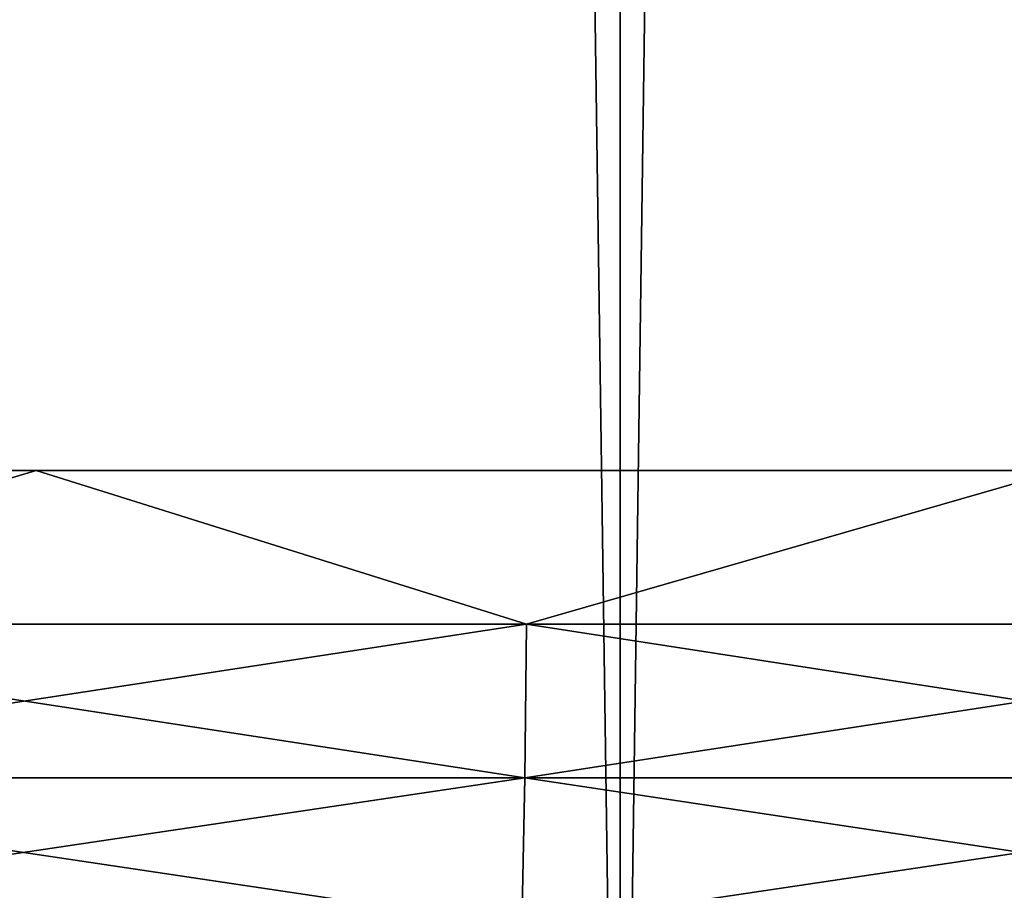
# Model space of a CAD drawing. Header units: millimetres. Extents: x -522 to 188, y -54 to 63.
# Tile 880 of 1056: x 0.385 to 1.148, y -36.125 to -35.451. Entities that reach past the tile are written whole.
import ezdxf

# ---------------------------------------------------------------- set-up
doc = ezdxf.new("R2010")
doc.units = ezdxf.units.MM
doc.header["$LTSCALE"] = 65.185185
for name, color, linetype in [('1', 7, 'CONTINUOUS'), ('2', 7, 'CONTINUOUS'), ('8', 7, 'CONTINUOUS'), ('9', 7, 'CONTINUOUS')]:
    doc.layers.add(name, color=color, linetype=linetype)

msp = doc.modelspace()

# ---------------------------------------------------------------- linework, layer by layer
at = {"layer": '1', "color": 7, "linetype": 'CONTINUOUS'}
for points in [[(0, -36.8, -13), (0.85024, 23, -12.97217), (0.85027, -36.8, -12.97216), (0, -36.8, -13)], [(0, 23, -13), (0.85024, 23, -12.97217), (0, -36.8, -13), (0, 23, -13)], [(0.85024, 23, -12.97217), (1.69684, 23, -12.88878), (0.85027, -36.8, -12.97216), (0.85024, 23, -12.97217)], [(0.85027, -36.8, -12.97216), (1.69684, 23, -12.88878), (1.69688, -36.8, -12.88878), (0.85027, -36.8, -12.97216)]]:
    msp.add_3dface(points, dxfattribs=at)
at = {"layer": '2', "color": 7, "linetype": 'CONTINUOUS'}
for points in [[(0.85024, 23, 12.97217), (0, 23, 13), (0.85027, -36.8, 12.97216), (0.85024, 23, 12.97217)], [(0.85027, -36.8, 12.97216), (0, 23, 13), (0, -36.8, 13), (0.85027, -36.8, 12.97216)], [(1.69684, 23, 12.88878), (0.85024, 23, 12.97217), (1.69688, -36.8, 12.88878), (1.69684, 23, 12.88878)], [(1.69688, -36.8, 12.88878), (0.85024, 23, 12.97217), (0.85027, -36.8, 12.97216), (1.69688, -36.8, 12.88878)]]:
    msp.add_3dface(points, dxfattribs=at)
at = {"layer": '8', "color": 3, "linetype": 'CONTINUOUS'}
for points in [[(0.39764, -35.8, -11.89335), (0, -35.91922, -11.89287), (-0.39764, -35.8, -11.89335), (0.39764, -35.8, -11.89335)], [(0.77783, -35.91922, -11.8674), (0, -35.91922, -11.89287), (0.39764, -35.8, -11.89335), (0.77783, -35.91922, -11.8674)], [(1.19114, -35.8, -11.84024), (0.77783, -35.91922, -11.8674), (0.39764, -35.8, -11.89335), (1.19114, -35.8, -11.84024)], [(1.55233, -35.91922, -11.79112), (0.77783, -35.91922, -11.8674), (1.19114, -35.8, -11.84024), (1.55233, -35.91922, -11.79112)], [(0.77642, -36.03814, -11.84581), (0, -36.03814, -11.87123), (0.77783, -35.91922, -11.8674), (0.77642, -36.03814, -11.84581)], [(0.77783, -35.91922, -11.8674), (0, -36.03814, -11.87123), (0, -35.91922, -11.89287), (0.77783, -35.91922, -11.8674)], [(1.55233, -35.91922, -11.79112), (0.77642, -36.03814, -11.84581), (0.77783, -35.91922, -11.8674), (1.55233, -35.91922, -11.79112)], [(1.54951, -36.03814, -11.76967), (0.77642, -36.03814, -11.84581), (1.55233, -35.91922, -11.79112), (1.54951, -36.03814, -11.76967)], [(0.77407, -36.15359, -11.81006), (0, -36.15359, -11.8354), (0.77642, -36.03814, -11.84581), (0.77407, -36.15359, -11.81006)], [(0.77642, -36.03814, -11.84581), (0, -36.15359, -11.8354), (0, -36.03814, -11.87123), (0.77642, -36.03814, -11.84581)], [(1.54483, -36.15359, -11.73415), (0.77407, -36.15359, -11.81006), (1.54951, -36.03814, -11.76967), (1.54483, -36.15359, -11.73415)], [(1.54951, -36.03814, -11.76967), (0.77407, -36.15359, -11.81006), (0.77642, -36.03814, -11.84581), (1.54951, -36.03814, -11.76967)]]:
    msp.add_3dface(points, dxfattribs=at)
at = {"layer": '9', "color": 3, "linetype": 'CONTINUOUS'}
for points in [[(-0.39764, -35.8, 11.89335), (0, -35.91922, 11.89287), (0.39764, -35.8, 11.89335), (-0.39764, -35.8, 11.89335)], [(0, -35.91922, 11.89287), (0.77783, -35.91922, 11.8674), (0.39764, -35.8, 11.89335), (0, -35.91922, 11.89287)], [(0.39764, -35.8, 11.89335), (0.77783, -35.91922, 11.8674), (1.19114, -35.8, 11.84024), (0.39764, -35.8, 11.89335)], [(0.77783, -35.91922, 11.8674), (1.55233, -35.91922, 11.79112), (1.19114, -35.8, 11.84024), (0.77783, -35.91922, 11.8674)], [(0, -36.03814, 11.87123), (0.77642, -36.03814, 11.84581), (0, -35.91922, 11.89287), (0, -36.03814, 11.87123)], [(0, -35.91922, 11.89287), (0.77642, -36.03814, 11.84581), (0.77783, -35.91922, 11.8674), (0, -35.91922, 11.89287)], [(0.77642, -36.03814, 11.84581), (1.54951, -36.03814, 11.76967), (0.77783, -35.91922, 11.8674), (0.77642, -36.03814, 11.84581)], [(0.77783, -35.91922, 11.8674), (1.54951, -36.03814, 11.76967), (1.55233, -35.91922, 11.79112), (0.77783, -35.91922, 11.8674)], [(0, -36.15359, 11.8354), (0.77407, -36.15359, 11.81006), (0, -36.03814, 11.87123), (0, -36.15359, 11.8354)], [(0, -36.03814, 11.87123), (0.77407, -36.15359, 11.81006), (0.77642, -36.03814, 11.84581), (0, -36.03814, 11.87123)], [(0.77407, -36.15359, 11.81006), (1.54483, -36.15359, 11.73415), (0.77642, -36.03814, 11.84581), (0.77407, -36.15359, 11.81006)], [(0.77642, -36.03814, 11.84581), (1.54483, -36.15359, 11.73415), (1.54951, -36.03814, 11.76967), (0.77642, -36.03814, 11.84581)]]:
    msp.add_3dface(points, dxfattribs=at)

doc.saveas('drawing.dxf')
